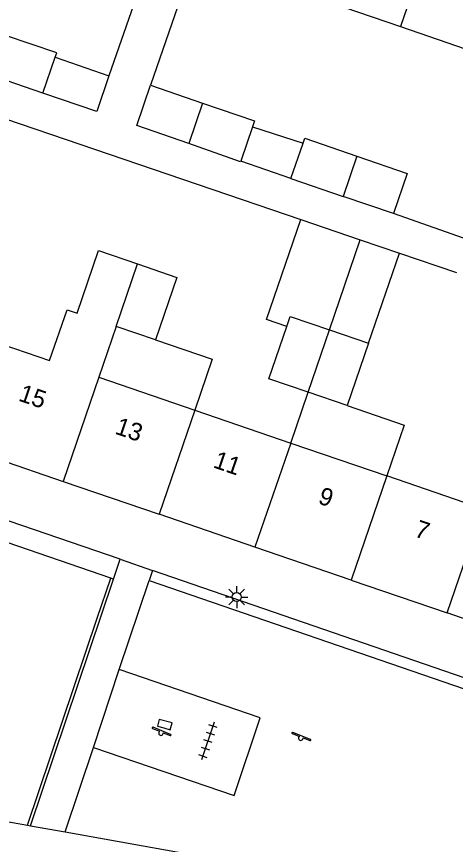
# Model space of a CAD drawing. Extents: x 131000 to 133014, y 396499 to 399001.
# Drawn here: x 131394.36 to 131419.24, y 397987.18 to 398034.1 of the extents above; entities that cross this region are included whole.
import ezdxf

# ---------------------------------------------------------------- set-up
doc = ezdxf.new("R2010")
doc.units = 0
for name, color, linetype in [('gg-afsc-erfafscheiding', 7, 'Continuous'), ('gg-afsc-hekwerk', 7, 'Continuous'), ('gg-anno-huisnummerreeks BGT', 7, 'Continuous'), ('gg-bbg-gedigitaliseerde bebouwing', 7, 'Continuous'), ('gg-bbg-gedigitaliseerde bijgebouw', 7, 'Continuous'), ('gg-bbg-hoofdgebouw', 7, 'Continuous'), ('gg-bbg-luifel en loopbrug', 7, 'Continuous'), ('gg-bbg-tussenscheiding', 7, 'Continuous'), ('gg-knt-verharding', 7, 'Continuous'), ('gt-grn-groengrens', 7, 'Continuous'), ('gt-grn-weggrens', 7, 'Continuous'), ('gt-symb-kolk', 7, 'Continuous'), ('gt-symb-lichtmast', 7, 'Continuous'), ('gt-symb-speelvoorziening', 7, 'Continuous'), ('gt-symb-tegel verharding', 7, 'Continuous')]:
    doc.layers.add(name, color=color, linetype=linetype)

# ---------------------------------------------------------------- blocks, each defined once
blk = doc.blocks.new('gt0-TEG1')
at = {"layer": 'gt-symb-tegel verharding'}
for p, q in [((-1.125, 0), (1.125, 0)), ((-0.9, -0.25), (-0.9, 0.25)), ((-0.45, -0.25), (-0.45, 0.25)), ((0, -0.25), (0, 0.25)), ((0.45, -0.25), (0.45, 0.25)), ((0.9, -0.25), (0.9, 0.25))]:
    blk.add_line(p, q, dxfattribs=at)
blk = doc.blocks.new('gt0-SV')
at = {"layer": 'gt-symb-speelvoorziening'}
for p, q in [((-0.477, 0.255), (-0.08, 0.096)), ((0.542, -0.076), (-0.449, 0.324)), ((0.125, 0.014), (0.515, -0.143))]:
    blk.add_line(p, q, dxfattribs=at)
for centre, radius, start, end in [((-0.466, 0.291), 0.0369, 63.6251, 252.6602), ((-0.002, -0.005), 0.128, 127.6866, 8.5986), ((0.531, -0.111), 0.0363, 243.5085, 72.5436)]:
    blk.add_arc(centre, radius, start, end, dxfattribs=at)
blk = doc.blocks.new('gt0-KOLK')
at = {"layer": 'gt-symb-kolk'}
blk.add_lwpolyline([(0, 0), (0.375, 0), (0.375, 0.4), (-0.375, 0.4), (-0.375, 0), (0, 0)], dxfattribs=at)
blk = doc.blocks.new('gt0-LMAST')
at = {"layer": 'gt-symb-lichtmast'}
for p, q in [((-0.005, 0.246), (-0.005, 0.621)), ((-0.182, 0.173), (-0.447, 0.438)), ((0.172, 0.173), (0.437, 0.438)), ((-0.255, -0.004), (-0.63, -0.004)), ((-0.182, -0.181), (-0.447, -0.446)), ((-0.005, -0.254), (-0.005, -0.629)), ((0.437, -0.446), (0.172, -0.181)), ((0.245, -0.004), (0.62, -0.004))]:
    blk.add_line(p, q, dxfattribs=at)
blk.add_circle((-0.005, -0.004), 0.25, dxfattribs=at)

msp = doc.modelspace()

# ---------------------------------------------------------------- linework, layer by layer
at = {"layer": 'gg-afsc-erfafscheiding'}
for p, q in [((131402.209, 398038.321), (131399.603, 398030.739)), ((131404.48, 398037.54), (131401.964, 398030.211)), ((131421.542, 398020.897), (131415.721, 398022.931)), ((131416.065, 398020.697), (131419.304, 398019.593))]:
    msp.add_line(p, q, dxfattribs=at)
msp.add_lwpolyline([(131359.844, 398039.903), (131381.198, 398032.578), (131410.47, 398022.603)], dxfattribs=at)
at = {"layer": 'gg-afsc-hekwerk'}
for p, q in [((131399.706, 398002.268), (131379.046, 398009.346)), ((131398.939, 398000), (131399.706, 398002.268)), ((131394.976, 397988.272), (131398.939, 398000)), ((131389.858, 397989.196), (131394.976, 397988.272))]:
    msp.add_line(p, q, dxfattribs=at)
at = {"layer": 'gg-bbg-gedigitaliseerde bebouwing'}
for p, q in [((131410.347, 398035.523), (131416.116, 398033.539)), ((131416.116, 398033.539), (131421.875, 398031.559)), ((131400.016, 398016.535), (131399.033, 398013.653)), ((131393.594, 398015.519), (131396.24, 398014.612)), ((131399.033, 398013.653), (131404.462, 398011.791)), ((131404.462, 398011.791), (131409.901, 398009.926)), ((131409.901, 398009.926), (131415.34, 398008.061))]:
    msp.add_line(p, q, dxfattribs=at)
msp.add_lwpolyline([(131396.24, 398014.612), (131397.226, 398017.488), (131397.797, 398017.293), (131399.005, 398020.835), (131401.224, 398020.078)], dxfattribs=at)
at = {"layer": 'gg-bbg-gedigitaliseerde bijgebouw'}
for p, q in [((131395.861, 398029.758), (131396.558, 398031.797)), ((131395.861, 398029.758), (131392.953, 398030.759)), ((131404.907, 398029.201), (131404.118, 398026.899)), ((131407.734, 398027.85), (131407.072, 398025.905)), ((131409.911, 398024.929), (131410.6, 398026.92)), ((131409.911, 398024.929), (131412.88, 398023.909)), ((131415.721, 398022.931), (131412.88, 398023.909)), ((131402.237, 398015.778), (131400.016, 398016.535)), ((131412.093, 398016.351), (131414.313, 398015.594)), ((131414.313, 398015.594), (131413.105, 398012.052)), ((131413.105, 398012.052), (131410.884, 398012.809))]:
    msp.add_line(p, q, dxfattribs=at)
for points in [[(131396.558, 398031.797), (131396.641, 398032.038), (131393.74, 398033.038), (131392.953, 398030.759)], [(131404.907, 398029.201), (131407.85, 398028.191), (131407.734, 398027.85)], [(131407.072, 398025.905), (131407.058, 398025.865), (131404.118, 398026.899)], [(131410.6, 398026.92), (131410.701, 398027.211), (131413.657, 398026.191)], [(131413.657, 398026.191), (131416.501, 398025.211), (131415.721, 398022.931)], [(131401.224, 398020.078), (131403.445, 398019.32), (131402.237, 398015.778)], [(131409.678, 398016.539), (131409.873, 398017.109), (131412.093, 398016.351)], [(131410.884, 398012.809), (131408.665, 398013.567), (131409.678, 398016.539)]]:
    msp.add_lwpolyline(points, dxfattribs=at)
at = {"layer": 'gg-bbg-hoofdgebouw'}
for p, q in [((131391.575, 398009.622), (131397.014, 398007.757)), ((131397.014, 398007.757), (131402.443, 398005.894)), ((131420.78, 398006.198), (131415.34, 398008.061)), ((131407.875, 398004.031), (131402.443, 398005.894)), ((131413.321, 398002.162), (131407.875, 398004.031)), ((131413.321, 398002.162), (131418.76, 398000.297)), ((131424.189, 397998.434), (131418.76, 398000.297))]:
    msp.add_line(p, q, dxfattribs=at)
at = {"layer": 'gg-bbg-luifel en loopbrug'}
for p, q in [((131396.558, 398031.797), (131399.603, 398030.739)), ((131401.964, 398030.211), (131404.907, 398029.201)), ((131407.734, 398027.85), (131410.6, 398026.92)), ((131409.911, 398024.929), (131407.072, 398025.905)), ((131410.47, 398022.603), (131413.845, 398021.453)), ((131412.093, 398016.351), (131413.845, 398021.453)), ((131413.845, 398021.453), (131416.065, 398020.697)), ((131414.313, 398015.594), (131416.065, 398020.697)), ((131409.901, 398009.926), (131410.884, 398012.809))]:
    msp.add_line(p, q, dxfattribs=at)
for points in [[(131399.603, 398030.739), (131398.906, 398028.712), (131395.861, 398029.758)], [(131404.118, 398026.899), (131401.177, 398027.932), (131401.964, 398030.211)], [(131409.678, 398016.539), (131408.524, 398016.935), (131410.47, 398022.603)], [(131402.237, 398015.778), (131405.452, 398014.674), (131404.462, 398011.791)], [(131413.105, 398012.052), (131416.33, 398010.946), (131415.34, 398008.061)]]:
    msp.add_lwpolyline(points, dxfattribs=at)
at = {"layer": 'gg-bbg-tussenscheiding'}
for p, q in [((131418.969, 398041.856), (131416.116, 398033.539)), ((131413.657, 398026.191), (131412.88, 398023.909)), ((131400.016, 398016.535), (131401.224, 398020.078)), ((131410.884, 398012.809), (131412.093, 398016.351)), ((131399.033, 398013.653), (131397.014, 398007.757)), ((131404.462, 398011.791), (131402.443, 398005.894)), ((131409.901, 398009.926), (131407.875, 398004.031)), ((131415.34, 398008.061), (131413.321, 398002.162)), ((131418.76, 398000.297), (131420.78, 398006.198))]:
    msp.add_line(p, q, dxfattribs=at)
at = {"layer": 'gg-knt-verharding'}
for p, q in [((131400.232, 398003.341), (131379.405, 398010.467)), ((131399.855, 398002.218), (131400.232, 398003.341)), ((131402.073, 398002.697), (131401.882, 398002.128)), ((131437.234, 397990.606), (131402.073, 398002.697)), ((131395.159, 397988.232), (131399.855, 398002.218)), ((131400.188, 397997.087), (131401.882, 398002.128)), ((131397.12, 397987.895), (131398.724, 397992.668)), ((131394.976, 397988.272), (131395.159, 397988.232)), ((131397.12, 397987.895), (131432.887, 397981.487))]:
    msp.add_line(p, q, dxfattribs=at)
msp.add_lwpolyline([(131398.724, 397992.668), (131406.698, 397989.943), (131408.17, 397994.353), (131400.188, 397997.087)], dxfattribs=at)
at = {"layer": 'gt-grn-groengrens'}
for p, q in [((131399.855, 398002.218), (131399.706, 398002.268)), ((131401.882, 398002.128), (131437.039, 397990.038))]:
    msp.add_line(p, q, dxfattribs=at)
at = {"layer": 'gt-grn-weggrens'}
for p, q in [((131400.232, 398003.341), (131402.073, 398002.697)), ((131398.724, 397992.668), (131400.188, 397997.087)), ((131395.159, 397988.232), (131397.12, 397987.895))]:
    msp.add_line(p, q, dxfattribs=at)

# ---------------------------------------------------------------- block references
at = {"layer": 'gt-symb-kolk', "rotation": -15.55172489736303}
msp.add_blockref('gt0-KOLK', (131402.709, 397993.778), dxfattribs=at)
at = {"layer": 'gt-symb-lichtmast'}
msp.add_blockref('gt0-LMAST', (131406.844, 398001.203), dxfattribs=at)
at = {"layer": 'gt-symb-speelvoorziening'}
for p in [(131402.551, 397993.492), (131410.474, 397993.206)]:
    msp.add_blockref('gt0-SV', p, dxfattribs=at)
at = {"layer": 'gt-symb-tegel verharding', "rotation": -108.48932632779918}
msp.add_blockref('gt0-TEG1', (131405.201, 397993.043), dxfattribs=at)

# ---------------------------------------------------------------- texts
at = {"layer": 'gg-anno-huisnummerreeks BGT'}
for s, rotation, p in [('15', 341.1, (131394.423, 398012.345)), ('13', 341, (131399.888, 398010.472)), ('11', 341.1, (131405.454, 398008.561)), ('9', 341, (131411.398, 398006.522)), ('7', 341.1, (131416.856, 398004.65))]:
    msp.add_text(s, height=1, rotation=rotation, dxfattribs=at).set_placement(p)

doc.saveas('drawing.dxf')
